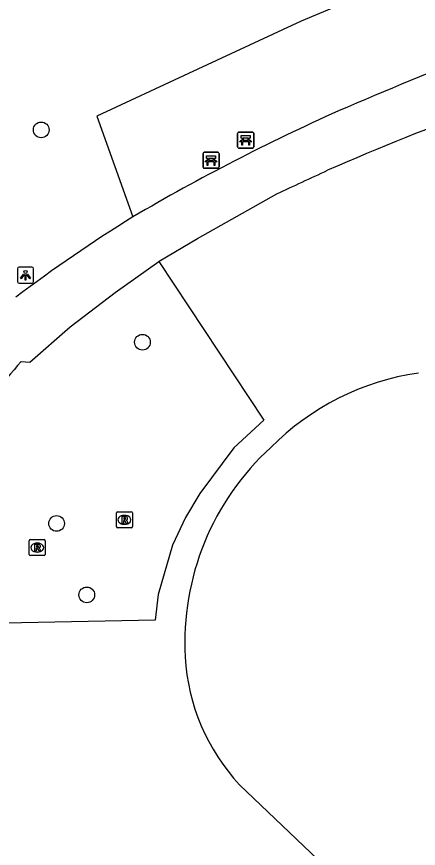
# Model space of a CAD drawing. Extents: x 161402 to 161933, y 381650 to 382313.
# Drawn here: x 161446.6 to 161471.6, y 381825 to 381876.8 of the extents above; entities that cross this region are included whole.
import ezdxf

# ---------------------------------------------------------------- set-up
doc = ezdxf.new("R2010")
doc.units = 0
for name, color, linetype in [('IMGEO_Bank', 7, 'Continuous'), ('IMGEO_Boom', 7, 'Continuous'), ('IMGEO_Groenvoorziening', 7, 'Continuous'), ('IMGEO_Lichtpunt', 7, 'Continuous'), ('IMGEO_Meer_plas_ven_vijver', 7, 'Continuous'), ('IMGEO_Rioolput', 7, 'Continuous'), ('IMGEO_Voetpad_gesloten', 7, 'Continuous')]:
    doc.layers.add(name, color=color, linetype=linetype)

msp = doc.modelspace()

# ---------------------------------------------------------------- linework, layer by layer
at = {"layer": 'IMGEO_Bank'}
for p, q in [((161460.378, 381868.697), (161460.378, 381869.538)), ((161460.378, 381869.538), (161460.378, 381868.697)), ((161460.453, 381869.622), (161461.294, 381869.622)), ((161461.294, 381869.622), (161460.453, 381869.622)), ((161460.687, 381869.128), (161460.687, 381869.234)), ((161460.731, 381869.234), (161460.731, 381869.128)), ((161461.019, 381869.24), (161460.737, 381869.24)), ((161461.025, 381869.128), (161461.025, 381869.234)), ((161461.069, 381869.234), (161461.069, 381869.128)), ((161461.378, 381869.547), (161461.378, 381868.706)), ((161461.378, 381868.706), (161461.378, 381869.547)), ((161461.075, 381869.02), (161460.682, 381869.02)), ((161460.737, 381869.122), (161461.019, 381869.122)), ((161458.219, 381867.437), (161458.219, 381868.278)), ((161458.219, 381868.278), (161458.219, 381867.437)), ((161458.294, 381868.362), (161459.135, 381868.362)), ((161459.135, 381868.362), (161458.294, 381868.362)), ((161459.219, 381868.287), (161459.219, 381867.446)), ((161459.219, 381867.446), (161459.219, 381868.287)), ((161461.303, 381868.622), (161460.462, 381868.622)), ((161460.462, 381868.622), (161461.303, 381868.622)), ((161458.916, 381867.76), (161458.523, 381867.76)), ((161458.528, 381867.868), (161458.528, 381867.974)), ((161458.572, 381867.974), (161458.572, 381867.868)), ((161458.86, 381867.98), (161458.578, 381867.98)), ((161458.578, 381867.862), (161458.86, 381867.862)), ((161458.866, 381867.868), (161458.866, 381867.974)), ((161458.91, 381867.974), (161458.91, 381867.868)), ((161459.144, 381867.362), (161458.303, 381867.362)), ((161458.303, 381867.362), (161459.144, 381867.362))]:
    msp.add_line(p, q, dxfattribs=at)
for points in [[(161460.681, 381869.24), (161460.595, 381869.24), (161460.595, 381869.401), (161461.158, 381869.401), (161461.158, 381869.24), (161461.075, 381869.24)], [(161460.625, 381869.02), (161460.483, 381869.02), (161460.595, 381869.122), (161460.681, 381869.122)], [(161460.675, 381869.013), (161460.675, 381868.806), (161460.632, 381868.806), (161460.632, 381869.013)], [(161461.075, 381869.122), (161461.158, 381869.122), (161461.27, 381869.02), (161461.131, 381869.02)], [(161461.125, 381869.013), (161461.125, 381868.806), (161461.081, 381868.806), (161461.081, 381869.013)], [(161458.522, 381867.98), (161458.436, 381867.98), (161458.436, 381868.141), (161458.999, 381868.141), (161458.999, 381867.98), (161458.916, 381867.98)], [(161458.466, 381867.76), (161458.324, 381867.76), (161458.436, 381867.862), (161458.522, 381867.862)], [(161458.516, 381867.753), (161458.516, 381867.546), (161458.473, 381867.546), (161458.473, 381867.753)], [(161458.916, 381867.862), (161458.999, 381867.862), (161459.111, 381867.76), (161458.972, 381867.76)], [(161458.966, 381867.753), (161458.966, 381867.546), (161458.922, 381867.546), (161458.922, 381867.753)]]:
    msp.add_lwpolyline(points, dxfattribs=at)
for centre, radius, start, end in [((161460.456, 381869.544), 0.0779, 92.4484, 184.2845), ((161460.456, 381869.544), 0.0779, 92.4484, 184.2845), ((161460.68, 381869.233), 0.00671, 2.8957, 87.1043), ((161460.737, 381869.233), 0.00671, 92.8957, 177.1043), ((161461.019, 381869.233), 0.00671, 2.8957, 87.1043), ((161461.076, 381869.233), 0.00671, 92.8957, 177.1043), ((161461.3, 381869.544), 0.0779, 2.4484, 94.2845), ((161461.3, 381869.544), 0.0779, 2.4484, 94.2845), ((161460.456, 381868.7), 0.0779, 182.4484, 274.2845), ((161460.456, 381868.7), 0.0779, 182.4484, 274.2845), ((161460.625, 381869.013), 0.00671, 2.8957, 87.1043), ((161460.682, 381869.013), 0.00671, 92.8957, 177.1043), ((161460.68, 381869.129), 0.00671, 272.8957, 357.1043), ((161460.737, 381869.129), 0.00671, 182.8957, 267.1043), ((161461.019, 381869.129), 0.00671, 272.8957, 357.1043), ((161461.076, 381869.129), 0.00671, 182.8957, 267.1043), ((161461.074, 381869.013), 0.00671, 2.8957, 87.1043), ((161461.131, 381869.013), 0.00671, 92.8957, 177.1043), ((161461.3, 381868.7), 0.0779, 272.4484, 4.2845), ((161461.3, 381868.7), 0.0779, 272.4484, 4.2845), ((161458.297, 381868.284), 0.0779, 92.4484, 184.2845), ((161458.297, 381868.284), 0.0779, 92.4484, 184.2845), ((161459.141, 381868.284), 0.0779, 2.4484, 94.2845), ((161459.141, 381868.284), 0.0779, 2.4484, 94.2845), ((161458.466, 381867.753), 0.00671, 2.8957, 87.1043), ((161458.523, 381867.753), 0.00671, 92.8957, 177.1043), ((161458.521, 381867.973), 0.00671, 2.8957, 87.1043), ((161458.521, 381867.869), 0.00671, 272.8957, 357.1043), ((161458.578, 381867.973), 0.00671, 92.8957, 177.1043), ((161458.578, 381867.869), 0.00671, 182.8957, 267.1043), ((161458.86, 381867.973), 0.00671, 2.8957, 87.1043), ((161458.86, 381867.869), 0.00671, 272.8957, 357.1043), ((161458.917, 381867.973), 0.00671, 92.8957, 177.1043), ((161458.917, 381867.869), 0.00671, 182.8957, 267.1043), ((161458.915, 381867.753), 0.00671, 2.8957, 87.1043), ((161458.972, 381867.753), 0.00671, 92.8957, 177.1043), ((161458.297, 381867.44), 0.0779, 182.4484, 274.2845), ((161458.297, 381867.44), 0.0779, 182.4484, 274.2845), ((161459.141, 381867.44), 0.0779, 272.4484, 4.2845), ((161459.141, 381867.44), 0.0779, 272.4484, 4.2845)]:
    msp.add_arc(centre, radius, start, end, dxfattribs=at)
at = {"layer": 'IMGEO_Boom'}
for centre in [(161448.136, 381869.761), (161454.446, 381856.52), (161449.096, 381845.214), (161450.977, 381840.764)]:
    msp.add_circle(centre, 0.489, dxfattribs=at)
at = {"layer": 'IMGEO_Groenvoorziening'}
for points in [[(161483.736, 381884.727), (161472.342, 381879.898), (161464.339, 381876.537), (161457.324, 381873.275), (161451.593, 381870.606), (161453.855, 381864.332)], [(161455.457, 381861.554), (161462.007, 381851.647), (161460.135, 381849.926), (161458.024, 381847.074), (161457.128, 381845.586), (161456.321, 381843.868), (161455.431, 381840.78), (161455.246, 381839.179), (161439.597, 381838.864)]]:
    msp.add_lwpolyline(points, dxfattribs=at)
at = {"layer": 'IMGEO_Lichtpunt'}
for p, q in [((161446.661, 381861.102), (161446.661, 381860.295)), ((161446.661, 381861.102), (161446.661, 381860.295)), ((161447.563, 381861.197), (161446.755, 381861.197)), ((161447.563, 381861.197), (161446.755, 381861.197)), ((161447.657, 381860.295), (161447.657, 381861.102)), ((161447.657, 381860.295), (161447.657, 381861.102)), ((161446.755, 381860.201), (161447.563, 381860.201)), ((161446.755, 381860.201), (161447.563, 381860.201))]:
    msp.add_line(p, q, dxfattribs=at)
for points in [[(161447.035, 381860.766), (161447.074, 381860.738), (161446.886, 381860.476), (161446.848, 381860.503), (161447.035, 381860.766)], [(161447.137, 381860.718), (161447.184, 381860.718), (161447.184, 381860.396), (161447.137, 381860.396), (161447.137, 381860.718)], [(161447.247, 381860.738), (161447.285, 381860.765), (161447.472, 381860.503), (161447.433, 381860.475), (161447.247, 381860.738)]]:
    msp.add_lwpolyline(points, dxfattribs=at)
msp.add_circle((161447.16, 381860.9), 0.0994, dxfattribs=at)
for centre, start, end in [((161446.755, 381861.102), 90, 180), ((161446.755, 381861.102), 90, 180), ((161447.563, 381861.102), 0, 90), ((161447.563, 381861.102), 0, 90), ((161446.755, 381860.295), 180, 270), ((161446.755, 381860.295), 180, 270), ((161447.563, 381860.295), 270, 0), ((161447.563, 381860.295), 270, 360)]:
    msp.add_arc(centre, 0.0946, start, end, dxfattribs=at)
at = {"layer": 'IMGEO_Meer_plas_ven_vijver'}
msp.add_lwpolyline([(161518.302, 381773.777), (161500, 381791.236), (161460.501, 381828.916)], dxfattribs=at)
for centre, radius, start, end in [((161474.001, 381838.471), 16.297, 98.3392, 135.1642), ((161473.563, 381837.802), 16.477, 132.4384, 183.1797), ((161469.774, 381837.566), 12.682, 183.0657, 223.0085)]:
    msp.add_arc(centre, radius, start, end, dxfattribs=at)
at = {"layer": 'IMGEO_Rioolput'}
for p, q in [((161452.821, 381845.016), (161452.821, 381845.868)), ((161452.896, 381845.942), (161453.748, 381845.942)), ((161453.822, 381845.868), (161453.822, 381845.016)), ((161453.309, 381845.722), (161453.334, 381845.722)), ((161453.748, 381844.942), (161452.896, 381844.942)), ((161453.332, 381845.162), (161453.307, 381845.162)), ((161447.39, 381843.283), (161447.39, 381844.135)), ((161447.465, 381844.209), (161448.317, 381844.209)), ((161447.878, 381843.989), (161447.903, 381843.989)), ((161448.391, 381844.135), (161448.391, 381843.283)), ((161447.901, 381843.429), (161447.876, 381843.429)), ((161448.317, 381843.209), (161447.465, 381843.209))]:
    msp.add_line(p, q, dxfattribs=at)
for points in [[(161452.821, 381845.016), (161452.821, 381845.868)], [(161452.896, 381845.942), (161453.748, 381845.942)], [(161453.822, 381845.868), (161453.822, 381845.016)], [(161453.41, 381845.64), (161453.158, 381845.642), (161453.158, 381845.242)], [(161453.158, 381845.242), (161453.282, 381845.242), (161453.282, 381845.404), (161453.293, 381845.404)], [(161453.336, 381845.561), (161453.282, 381845.561), (161453.282, 381845.48)], [(161453.282, 381845.48), (161453.334, 381845.48)], [(161453.34, 381845.375), (161453.411, 381845.242), (161453.551, 381845.242), (161453.486, 381845.368)], [(161453.748, 381844.942), (161452.896, 381844.942)], [(161447.39, 381843.283), (161447.39, 381844.135)], [(161447.465, 381844.209), (161448.317, 381844.209)], [(161447.979, 381843.907), (161447.727, 381843.909), (161447.727, 381843.509)], [(161447.905, 381843.828), (161447.851, 381843.828), (161447.851, 381843.747)], [(161448.391, 381844.135), (161448.391, 381843.283)], [(161447.727, 381843.509), (161447.851, 381843.509), (161447.851, 381843.671), (161447.862, 381843.671)], [(161447.851, 381843.747), (161447.903, 381843.747)], [(161447.909, 381843.642), (161447.98, 381843.509), (161448.12, 381843.509), (161448.055, 381843.635)], [(161448.317, 381843.209), (161447.465, 381843.209)]]:
    msp.add_lwpolyline(points, dxfattribs=at)
for centre, radius, start, end in [((161452.898, 381845.866), 0.0765, 91.552, 178.448), ((161452.898, 381845.866), 0.0765, 91.552, 178.448), ((161453.746, 381845.866), 0.0765, 1.552, 88.448), ((161453.746, 381845.866), 0.0765, 1.552, 88.448), ((161453.292, 381845.351), 0.0533, 26.0293, 88.6989), ((161453.318, 381845.669), 0.19, 274.7715, 282.9687), ((161453.342, 381845.465), 0.0964, 77.0061, 93.1865), ((161453.356, 381845.522), 0.0378, 276.6634, 79.6772), ((161453.409, 381845.53), 0.109, 350.3612, 89.416), ((161453.407, 381845.53), 0.112, 277.5842, 350.9817), ((161453.391, 381845.315), 0.108, 29.5134, 73.7905), ((161452.898, 381845.018), 0.0765, 181.552, 268.448), ((161452.898, 381845.018), 0.0765, 181.552, 268.448), ((161453.746, 381845.018), 0.0765, 271.552, 358.448), ((161453.746, 381845.018), 0.0765, 271.552, 358.448), ((161447.467, 381844.133), 0.0765, 91.552, 178.448), ((161447.467, 381844.133), 0.0765, 91.552, 178.448), ((161447.911, 381843.732), 0.0964, 77.0061, 93.1865), ((161447.925, 381843.789), 0.0378, 276.6634, 79.6772), ((161447.978, 381843.797), 0.109, 350.3612, 89.416), ((161447.976, 381843.797), 0.112, 277.5842, 350.9817), ((161448.315, 381844.133), 0.0765, 1.552, 88.448), ((161448.315, 381844.133), 0.0765, 1.552, 88.448), ((161447.467, 381843.285), 0.0765, 181.552, 268.448), ((161447.467, 381843.285), 0.0765, 181.552, 268.448), ((161447.861, 381843.618), 0.0533, 26.0293, 88.6989), ((161447.887, 381843.936), 0.19, 274.7715, 282.9687), ((161447.96, 381843.582), 0.108, 29.5134, 73.7905), ((161448.315, 381843.285), 0.0765, 271.552, 358.448), ((161448.315, 381843.285), 0.0765, 271.552, 358.448)]:
    msp.add_arc(centre, radius, start, end, dxfattribs=at)
for centre, major_axis, ratio, start_param, end_param in [((161453.308, 381845.442), (-0.387, 0.002), 0.722429, 4.712389, 7.853982), ((161453.333, 381845.442), (-0.39, 0.002), 0.717154, 1.570796, 4.712389), ((161447.877, 381843.709), (-0.387, 0.002), 0.722429, 4.712389, 7.853982), ((161447.902, 381843.709), (-0.39, 0.002), 0.717154, 1.570796, 4.712389)]:
    msp.add_ellipse(centre, major_axis=major_axis, ratio=ratio, start_param=start_param, end_param=end_param, dxfattribs=at)
at = {"layer": 'IMGEO_Voetpad_gesloten'}
for points in [[(161455.457, 381861.554), (161455.497, 381861.583), (161457.872, 381862.976), (161462.809, 381865.772)], [(161446.892, 381855.306), (161447.43, 381855.266), (161449.935, 381857.48), (161452.754, 381859.618), (161455.457, 381861.554)]]:
    msp.add_lwpolyline(points, dxfattribs=at)
for centre, radius, start, end in [((161568.141, 381637.438), 254.599, 111.29586, 113.48998), ((161519.036, 381753.692), 128.413, 114.0707, 120.50337), ((161543.532, 381688.814), 194.552, 110.38168, 113.49122), ((161147.061, 382551.474), 754.906, 294.724826, 294.990239), ((161502.353, 381785.851), 92.257, 121.71398, 127.21644), ((161463.112, 381840.335), 22.073, 137.2929, 151.2823)]:
    msp.add_arc(centre, radius, start, end, dxfattribs=at)

doc.saveas('drawing.dxf')
